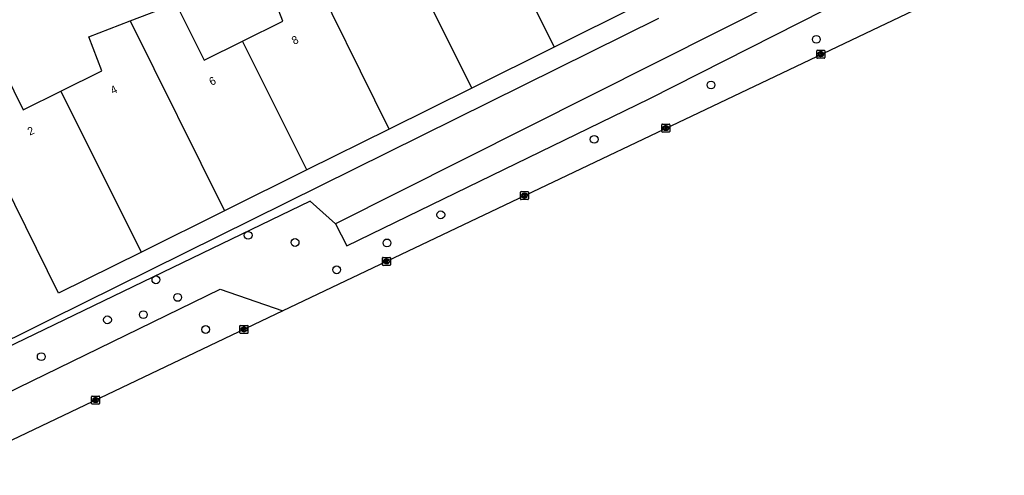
# Model space of a CAD drawing. Extents: x 157692 to 159670, y 381454 to 383289.
# Drawn here: x 158143.4 to 158266.5, y 381611.5 to 381668.4 of the extents above; entities that cross this region are included whole.
import ezdxf

# ---------------------------------------------------------------- set-up
doc = ezdxf.new("R2010")
doc.units = 0
for name, color, linetype in [('IMGEO_Boom', 7, 'Continuous'), ('IMGEO_Fietspad_gesloten', 7, 'Continuous'), ('IMGEO_Groenvoorziening', 7, 'Continuous'), ('IMGEO_Kolk', 7, 'Continuous'), ('IMGEO_Pand', 7, 'Continuous'), ('IMGEO_Pand_nummerreeks', 7, 'Continuous'), ('IMGEO_Waterloop', 7, 'Continuous')]:
    doc.layers.add(name, color=color, linetype=linetype)

msp = doc.modelspace()

# ---------------------------------------------------------------- linework, layer by layer
at = {"layer": 'IMGEO_Boom'}
for centre in [(158242.99, 381665.94), (158229.83, 381660.24), (158215.23, 381653.44), (158196.06, 381644.01), (158171.98, 381641.45), (158177.85, 381640.56), (158189.33, 381640.5), (158183.05, 381637.14), (158160.46, 381635.89), (158163.17, 381633.69), (158154.4, 381630.89), (158158.88, 381631.54), (158166.67, 381629.68), (158146.13, 381626.28)]:
    msp.add_circle(centre, 0.489, dxfattribs=at)
at = {"layer": 'IMGEO_Fietspad_gesloten'}
for points in [[(158264.52, 381674.03), (158260.34, 381672.04), (158176.33, 381632)], [(158176.33, 381632), (158133.24, 381611.46)]]:
    msp.add_lwpolyline(points, dxfattribs=at)
at = {"layer": 'IMGEO_Groenvoorziening'}
for points in [[(158120.64, 381617.17), (158120.43, 381617.61), (158147.17, 381630.9), (158223.29, 381668.59)], [(158182.9, 381642.9), (158179.73, 381645.71), (158120.64, 381617.17)], [(158133.24, 381611.46), (158134.78, 381618.29), (158168.47, 381634.73), (158176.33, 381632)]]:
    msp.add_lwpolyline(points, dxfattribs=at)
at = {"layer": 'IMGEO_Kolk'}
for p, q in [((158243.04, 381663.66), (158243.04, 381664.51)), ((158243.12, 381664.59), (158243.97, 381664.59)), ((158243.53, 381664.37), (158243.56, 381664.37)), ((158244.05, 381664.51), (158244.05, 381663.66)), ((158243.97, 381663.59), (158243.12, 381663.59)), ((158243.55, 381663.81), (158243.53, 381663.81)), ((158223.67, 381654.42), (158223.67, 381655.27)), ((158223.75, 381655.35), (158224.6, 381655.35)), ((158224.6, 381654.35), (158223.75, 381654.35)), ((158224.16, 381655.13), (158224.19, 381655.13)), ((158224.18, 381654.57), (158224.16, 381654.57)), ((158224.67, 381655.27), (158224.67, 381654.42)), ((158206.01, 381646), (158206.01, 381646.85)), ((158206.09, 381646.92), (158206.94, 381646.92)), ((158206.94, 381645.92), (158206.09, 381645.92)), ((158206.5, 381646.7), (158206.53, 381646.7)), ((158206.52, 381646.14), (158206.5, 381646.14)), ((158207.01, 381646.85), (158207.01, 381646)), ((158188.76, 381637.77), (158188.76, 381638.62)), ((158188.83, 381638.69), (158189.69, 381638.69)), ((158189.25, 381638.47), (158189.27, 381638.47)), ((158189.76, 381638.62), (158189.76, 381637.77)), ((158189.69, 381637.69), (158188.83, 381637.69)), ((158189.27, 381637.91), (158189.25, 381637.91)), ((158170.96, 381629.28), (158170.96, 381630.13)), ((158171.04, 381630.2), (158171.89, 381630.2)), ((158171.45, 381629.98), (158171.48, 381629.98)), ((158171.96, 381630.13), (158171.96, 381629.28)), ((158171.89, 381629.2), (158171.04, 381629.2)), ((158171.47, 381629.42), (158171.45, 381629.42)), ((158152.41, 381620.43), (158152.41, 381621.28)), ((158152.49, 381621.36), (158153.34, 381621.36)), ((158152.9, 381621.14), (158152.93, 381621.14)), ((158153.41, 381621.28), (158153.41, 381620.43)), ((158153.34, 381620.36), (158152.49, 381620.36)), ((158152.92, 381620.58), (158152.9, 381620.58))]:
    msp.add_line(p, q, dxfattribs=at)
for points in [[(158243.04, 381663.66), (158243.04, 381664.51)], [(158243.12, 381664.59), (158243.97, 381664.59)], [(158243.36, 381664.29), (158243.49, 381664.29), (158243.49, 381664.14), (158243.62, 381664.29), (158243.78, 381664.29), (158243.64, 381664.14), (158243.79, 381663.89), (158243.64, 381663.89), (158243.55, 381664.05), (158243.49, 381663.99), (158243.49, 381663.89), (158243.36, 381663.89), (158243.36, 381664.29)], [(158244.05, 381664.51), (158244.05, 381663.66)], [(158243.97, 381663.59), (158243.12, 381663.59)], [(158223.67, 381654.42), (158223.67, 381655.27)], [(158223.75, 381655.35), (158224.6, 381655.35)], [(158224.6, 381654.35), (158223.75, 381654.35)], [(158223.99, 381655.05), (158224.12, 381655.05), (158224.12, 381654.9), (158224.25, 381655.05), (158224.41, 381655.05), (158224.27, 381654.9), (158224.42, 381654.65), (158224.27, 381654.65), (158224.18, 381654.81), (158224.12, 381654.75), (158224.12, 381654.65), (158223.99, 381654.65), (158223.99, 381655.05)], [(158224.67, 381655.27), (158224.67, 381654.42)], [(158206.01, 381646), (158206.01, 381646.85)], [(158206.09, 381646.92), (158206.94, 381646.92)], [(158206.94, 381645.92), (158206.09, 381645.92)], [(158206.33, 381646.62), (158206.46, 381646.62), (158206.46, 381646.47), (158206.59, 381646.62), (158206.75, 381646.62), (158206.6, 381646.47), (158206.76, 381646.22), (158206.6, 381646.22), (158206.52, 381646.39), (158206.46, 381646.32), (158206.46, 381646.22), (158206.33, 381646.22), (158206.33, 381646.62)], [(158207.01, 381646.85), (158207.01, 381646)], [(158188.76, 381637.77), (158188.76, 381638.62)], [(158188.83, 381638.69), (158189.69, 381638.69)], [(158189.08, 381638.39), (158189.2, 381638.39), (158189.2, 381638.24), (158189.33, 381638.39), (158189.5, 381638.39), (158189.35, 381638.24), (158189.5, 381637.99), (158189.35, 381637.99), (158189.27, 381638.16), (158189.2, 381638.09), (158189.2, 381637.99), (158189.08, 381637.99), (158189.08, 381638.39)], [(158189.76, 381638.62), (158189.76, 381637.77)], [(158189.69, 381637.69), (158188.83, 381637.69)], [(158170.96, 381629.28), (158170.96, 381630.13)], [(158171.04, 381630.2), (158171.89, 381630.2)], [(158171.28, 381629.9), (158171.41, 381629.9), (158171.41, 381629.75), (158171.54, 381629.9), (158171.7, 381629.9), (158171.55, 381629.75), (158171.71, 381629.5), (158171.55, 381629.5), (158171.47, 381629.67), (158171.41, 381629.6), (158171.41, 381629.5), (158171.28, 381629.5), (158171.28, 381629.9)], [(158171.96, 381630.13), (158171.96, 381629.28)], [(158171.89, 381629.2), (158171.04, 381629.2)], [(158152.41, 381620.43), (158152.41, 381621.28)], [(158152.49, 381621.36), (158153.34, 381621.36)], [(158153.41, 381621.28), (158153.41, 381620.43)], [(158153.34, 381620.36), (158152.49, 381620.36)], [(158152.73, 381621.06), (158152.86, 381621.06), (158152.86, 381620.9), (158152.99, 381621.06), (158153.15, 381621.06), (158153.01, 381620.91), (158153.16, 381620.66), (158153.01, 381620.66), (158152.92, 381620.82), (158152.86, 381620.75), (158152.86, 381620.66), (158152.73, 381620.66), (158152.73, 381621.06)]]:
    msp.add_lwpolyline(points, dxfattribs=at)
for centre, start, end in [((158243.12, 381664.51), 91.552, 178.448), ((158243.12, 381664.51), 91.552, 178.448), ((158243.97, 381664.51), 1.552, 88.448), ((158243.97, 381664.51), 1.552, 88.448), ((158243.12, 381663.66), 181.552, 268.448), ((158243.12, 381663.66), 181.552, 268.448), ((158243.97, 381663.66), 271.552, 358.448), ((158243.97, 381663.66), 271.552, 358.448), ((158223.75, 381655.27), 91.552, 178.448), ((158223.75, 381655.27), 91.552, 178.448), ((158223.75, 381654.42), 181.552, 268.448), ((158223.75, 381654.42), 181.552, 268.448), ((158224.6, 381655.27), 1.552, 88.448), ((158224.6, 381655.27), 1.552, 88.448), ((158224.6, 381654.42), 271.552, 358.448), ((158224.6, 381654.42), 271.552, 358.448), ((158206.09, 381646.85), 91.552, 178.448), ((158206.09, 381646.85), 91.552, 178.448), ((158206.09, 381646), 181.552, 268.448), ((158206.09, 381646), 181.552, 268.448), ((158206.94, 381646.85), 1.552, 88.448), ((158206.94, 381646.85), 1.552, 88.448), ((158206.94, 381646), 271.552, 358.448), ((158206.94, 381646), 271.552, 358.448), ((158188.84, 381638.62), 91.552, 178.448), ((158188.84, 381638.62), 91.552, 178.448), ((158189.68, 381638.62), 1.552, 88.448), ((158189.68, 381638.62), 1.552, 88.448), ((158188.84, 381637.77), 181.552, 268.448), ((158188.84, 381637.77), 181.552, 268.448), ((158189.68, 381637.77), 271.552, 358.448), ((158189.68, 381637.77), 271.552, 358.448), ((158171.04, 381630.13), 91.552, 178.448), ((158171.04, 381630.13), 91.552, 178.448), ((158171.89, 381630.13), 1.552, 88.448), ((158171.89, 381630.13), 1.552, 88.448), ((158171.04, 381629.28), 181.552, 268.448), ((158171.04, 381629.28), 181.552, 268.448), ((158171.89, 381629.28), 271.552, 358.448), ((158171.89, 381629.28), 271.552, 358.448), ((158152.49, 381621.28), 91.552, 178.448), ((158152.49, 381621.28), 91.552, 178.448), ((158153.34, 381621.28), 1.552, 88.448), ((158153.34, 381621.28), 1.552, 88.448), ((158152.49, 381620.43), 181.552, 268.448), ((158152.49, 381620.43), 181.552, 268.448), ((158153.34, 381620.43), 271.552, 358.448), ((158153.34, 381620.43), 271.552, 358.448)]:
    msp.add_arc(centre, 0.0765, start, end, dxfattribs=at)
for centre, major_axis, ratio, start_param, end_param in [((158243.53, 381664.09), (-0.387, 0.002), 0.722429, 4.712389, 7.853982), ((158243.56, 381664.09), (-0.39, 0.002), 0.717154, 1.570796, 4.712389), ((158224.16, 381654.85), (-0.387, 0.002), 0.722429, 4.712389, 7.853982), ((158224.18, 381654.85), (-0.39, 0.002), 0.717154, 1.570796, 4.712389), ((158206.5, 381646.42), (-0.387, 0.002), 0.722429, 4.712389, 7.853982), ((158206.52, 381646.42), (-0.39, 0.002), 0.717154, 1.570796, 4.712389), ((158189.25, 381638.19), (-0.387, 0.002), 0.722429, 4.712389, 7.853982), ((158189.27, 381638.19), (-0.39, 0.002), 0.717154, 1.570796, 4.712389), ((158171.45, 381629.7), (-0.387, 0.002), 0.722429, 4.712389, 7.853982), ((158171.47, 381629.7), (-0.39, 0.002), 0.717154, 1.570796, 4.712389), ((158152.9, 381620.86), (-0.387, 0.002), 0.722429, 4.712389, 7.853982), ((158152.92, 381620.86), (-0.39, 0.002), 0.717154, 1.570796, 4.712389)]:
    msp.add_ellipse(centre, major_axis=major_axis, ratio=ratio, start_param=start_param, end_param=end_param, dxfattribs=at)
at = {"layer": 'IMGEO_Pand'}
for points in [[(158200.53, 381684.57), (158209.98, 381688.15), (158210.36, 381687.14), (158212.24, 381687.85), (158211.85, 381688.86), (158213.69, 381689.55), (158217.81, 381678.65), (158216.65, 381678.29), (158220.69, 381670.15), (158210.24, 381664.96)], [(158200.53, 381684.57), (158210.24, 381664.96)], [(158171.28, 381665.7), (158176.31, 381668.2), (158173.91, 381674.52), (158178.92, 381676.42)], [(158189.62, 381654.73), (158178.92, 381676.42)], [(158199.93, 381659.85), (158191.93, 381675.94)], [(158157.26, 381668.25), (158162.95, 381670.42), (158166.47, 381663.32), (158171.28, 381665.7)], [(158148.56, 381659.46), (158153.69, 381662), (158152.07, 381666.27), (158157.26, 381668.25)], [(158157.26, 381668.25), (158169.02, 381644.5)], [(158179.33, 381649.62), (158171.28, 381665.7)], [(158158.66, 381639.36), (158148.3, 381634.22), (158134.57, 381661.98), (158140.31, 381664.26), (158143.85, 381657.12), (158148.56, 381659.46)], [(158210.24, 381664.96), (158199.93, 381659.85)], [(158158.66, 381639.36), (158148.56, 381659.46)], [(158199.93, 381659.85), (158189.62, 381654.73)], [(158189.62, 381654.73), (158179.33, 381649.62)], [(158179.33, 381649.62), (158169.02, 381644.5)], [(158169.02, 381644.5), (158158.66, 381639.36)]]:
    msp.add_lwpolyline(points, dxfattribs=at)
at = {"layer": 'IMGEO_Waterloop'}
for points in [[(158459.69, 381785.07), (158448.48, 381779.08), (158392.17, 381750), (158254.91, 381679.12), (158182.9, 381642.9)], [(158182.9, 381642.9), (158184.33, 381640.13), (158222.08, 381658.49), (158256.56, 381676.02), (158257.98, 381676.74)]]:
    msp.add_lwpolyline(points, dxfattribs=at)

# ---------------------------------------------------------------- texts
at = {"layer": 'IMGEO_Pand_nummerreeks'}
for s, p in [('8', (158177.73, 381665.24)), ('6', (158167.41, 381660.12)), ('4', (158155.07, 381659.03)), ('2', (158144.71, 381653.89))]:
    msp.add_text(s, height=1, rotation=26.3924, dxfattribs=at).set_placement(p)

doc.saveas('drawing.dxf')
